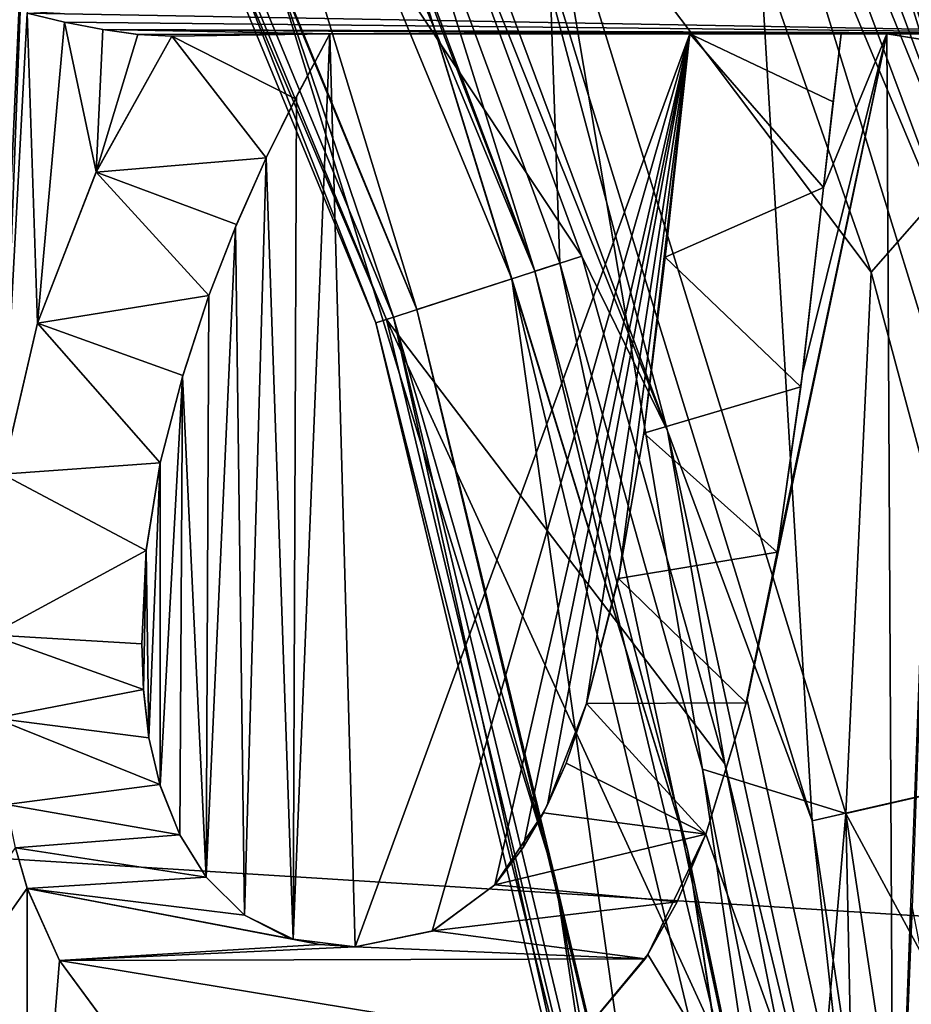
# Model space of a CAD drawing. Header units: millimetres. Extents: x -147 to 148, y -145 to 204.
# Tile 281 of 571: x 13.98 to 16.12, y 3.19 to 5.55. Entities that reach past the tile are written whole.
import ezdxf

# ---------------------------------------------------------------- set-up
doc = ezdxf.new("R2010")
doc.units = ezdxf.units.MM
doc.header["$LTSCALE"] = 26.699852
for name, color, linetype in [('1', 7, 'CONTINUOUS'), ('13', 7, 'CONTINUOUS'), ('15', 7, 'CONTINUOUS'), ('1896', 7, 'CONTINUOUS'), ('2', 7, 'CONTINUOUS'), ('2022', 7, 'CONTINUOUS'), ('2026', 7, 'CONTINUOUS'), ('284', 7, 'CONTINUOUS'), ('287', 7, 'CONTINUOUS'), ('288', 7, 'CONTINUOUS'), ('292', 7, 'CONTINUOUS'), ('293', 7, 'CONTINUOUS'), ('296', 7, 'CONTINUOUS'), ('298', 7, 'CONTINUOUS'), ('300', 7, 'CONTINUOUS'), ('302', 7, 'CONTINUOUS'), ('304', 7, 'CONTINUOUS'), ('389', 7, 'CONTINUOUS'), ('390', 7, 'CONTINUOUS'), ('398', 7, 'CONTINUOUS'), ('482', 7, 'CONTINUOUS'), ('483', 7, 'CONTINUOUS'), ('484', 7, 'CONTINUOUS'), ('485', 7, 'CONTINUOUS'), ('486', 7, 'CONTINUOUS'), ('487', 7, 'CONTINUOUS'), ('490', 7, 'CONTINUOUS'), ('491', 7, 'CONTINUOUS'), ('493', 7, 'CONTINUOUS'), ('494', 7, 'CONTINUOUS'), ('495', 7, 'CONTINUOUS'), ('496', 7, 'CONTINUOUS'), ('501', 7, 'CONTINUOUS'), ('502', 7, 'CONTINUOUS'), ('503', 7, 'CONTINUOUS'), ('504', 7, 'CONTINUOUS'), ('505', 7, 'CONTINUOUS'), ('506', 7, 'CONTINUOUS'), ('507', 7, 'CONTINUOUS'), ('508', 7, 'CONTINUOUS'), ('509', 7, 'CONTINUOUS'), ('510', 7, 'CONTINUOUS'), ('511', 7, 'CONTINUOUS'), ('512', 7, 'CONTINUOUS'), ('513', 7, 'CONTINUOUS'), ('7', 7, 'CONTINUOUS'), ('704', 7, 'CONTINUOUS'), ('705', 7, 'CONTINUOUS'), ('8', 7, 'CONTINUOUS')]:
    doc.layers.add(name, color=color, linetype=linetype)

msp = doc.modelspace()

# ---------------------------------------------------------------- linework, layer by layer
at = {"layer": '1', "color": 7, "linetype": 'CONTINUOUS', "true_color": 0xd8d8d8}
for points in [[(14.8365, 4.8207, 52.4), (13.8997, 7.0823, 52.4), (14.8365, 4.8207, 50.4536), (14.8365, 4.8207, 52.4)], [(14.8365, 4.8207, 50.4536), (13.8997, 7.0823, 52.4), (13.8997, 7.0822, 50.4536), (14.8365, 4.8207, 50.4536)], [(15.4079, 2.4404, 52.4), (14.8365, 4.8207, 52.4), (15.4079, 2.4404, 50.4536), (15.4079, 2.4404, 52.4)], [(15.4079, 2.4404, 50.4536), (14.8365, 4.8207, 52.4), (14.8365, 4.8207, 50.4536), (15.4079, 2.4404, 50.4536)]]:
    msp.add_3dface(points, dxfattribs=at)
at = {"layer": '13', "color": 7, "linetype": 'CONTINUOUS', "true_color": 0xd8d8d8}
for points in [[(16.7183, 4.9089, 54.6001), (15.7564, 7.1957, 54.6421), (15.8496, 7.2382, 54.6001), (16.7183, 4.9089, 54.6001)], [(16.2796, 6.3892, 54.5102), (16.7115, 5.1548, 54.5102), (15.8496, 7.2382, 54.6001), (16.2796, 6.3892, 54.5102)], [(16.7115, 5.1548, 54.5102), (16.7183, 4.9089, 54.6001), (15.8496, 7.2382, 54.6001), (16.7115, 5.1548, 54.5102)], [(16.6201, 4.8801, 54.6421), (15.6572, 7.1504, 54.6232), (15.7564, 7.1957, 54.6421), (16.6201, 4.8801, 54.6421)], [(16.6201, 4.8801, 54.6421), (15.7564, 7.1957, 54.6421), (16.7183, 4.9089, 54.6001), (16.6201, 4.8801, 54.6421)], [(16.5155, 4.8494, 54.6232), (15.5823, 7.1162, 54.5493), (15.6572, 7.1504, 54.6232), (16.5155, 4.8494, 54.6232)], [(16.5155, 4.8494, 54.6232), (15.6572, 7.1504, 54.6232), (16.6201, 4.8801, 54.6421), (16.5155, 4.8494, 54.6232)], [(16.4365, 4.8262, 54.5493), (15.9179, 6.2473, 54.4433), (15.5823, 7.1162, 54.5493), (16.4365, 4.8262, 54.5493)], [(16.4365, 4.8262, 54.5493), (15.5823, 7.1162, 54.5493), (16.5155, 4.8494, 54.6232), (16.4365, 4.8262, 54.5493)], [(16.6713, 3.8051, 54.4433), (15.9179, 6.2473, 54.4433), (16.4365, 4.8262, 54.5493), (16.6713, 3.8051, 54.4433)]]:
    msp.add_3dface(points, dxfattribs=at)
at = {"layer": '15', "color": 7, "linetype": 'CONTINUOUS', "true_color": 0xd8d8d8}
for points in [[(16.3817, 4.8101, 49.5001), (15.4637, 7.0621, 49.4268), (15.5304, 7.0925, 49.5001), (16.3817, 4.8101, 49.5001)], [(15.9179, 6.2473, 49.6), (16.3817, 4.8101, 49.5001), (15.5304, 7.0925, 49.5001), (15.9179, 6.2473, 49.6)], [(16.3114, 4.7895, 49.4268), (15.7312, 6.1753, 49.4), (15.4637, 7.0621, 49.4268), (16.3114, 4.7895, 49.4268)], [(16.3114, 4.7895, 49.4268), (15.4637, 7.0621, 49.4268), (16.3817, 4.8101, 49.5001), (16.3114, 4.7895, 49.4268)], [(15.9179, 6.2473, 49.6), (16.6713, 3.8051, 49.6), (16.3817, 4.8101, 49.5001), (15.9179, 6.2473, 49.6)], [(16.476, 3.7613, 49.4), (15.7312, 6.1753, 49.4), (16.3114, 4.7895, 49.4268), (16.476, 3.7613, 49.4)]]:
    msp.add_3dface(points, dxfattribs=at)
at = {"layer": '1896', "color": 7, "linetype": 'CONTINUOUS', "true_color": 0xd8d8d8}
for points in [[(5.1579, 20.0982, 26.9), (6.4131, 19.7334, 26.9), (66.0767, 2.9065, 26.9), (5.1579, 20.0982, 26.9)], [(66.6, 5.7646, 26.9), (5.1579, 20.0982, 26.9), (66.0767, 2.9065, 26.9), (66.6, 5.7646, 26.9)], [(6.4131, 19.7334, 26.9), (7.6401, 19.2922, 26.9), (65.9, 0, 26.9), (6.4131, 19.7334, 26.9)], [(66.0767, 2.9065, 26.9), (6.4131, 19.7334, 26.9), (65.9, 0, 26.9), (66.0767, 2.9065, 26.9)], [(7.6401, 19.2922, 26.9), (8.8325, 18.7759, 26.9), (65.9, 0, 26.9), (7.6401, 19.2922, 26.9)], [(8.8325, 18.7759, 26.9), (9.9967, 18.1824, 26.9), (65.9, 0, 26.9), (8.8325, 18.7759, 26.9)], [(9.9967, 18.1824, 26.9), (11.1201, 17.5186, 26.9), (65.9, 0, 26.9), (9.9967, 18.1824, 26.9)], [(11.1201, 17.5186, 26.9), (12.1943, 16.7883, 26.9), (65.9, 0, 26.9), (11.1201, 17.5186, 26.9)], [(12.1943, 16.7883, 26.9), (13.2263, 15.9874, 26.9), (65.9, 0, 26.9), (12.1943, 16.7883, 26.9)], [(13.2263, 15.9874, 26.9), (14.206, 15.1243, 26.9), (65.9, 0, 26.9), (13.2263, 15.9874, 26.9)], [(14.206, 15.1243, 26.9), (15.1243, 14.206, 26.9), (65.9, 0, 26.9), (14.206, 15.1243, 26.9)], [(15.1243, 14.206, 26.9), (15.9874, 13.2263, 26.9), (65.9, 0, 26.9), (15.1243, 14.206, 26.9)], [(15.9874, 13.2263, 26.9), (16.7883, 12.1943, 26.9), (65.9, 0, 26.9), (15.9874, 13.2263, 26.9)]]:
    msp.add_3dface(points, dxfattribs=at)
at = {"layer": '2', "color": 7, "linetype": 'CONTINUOUS', "true_color": 0xd8d8d8}
for points in [[(15.6109, 6.1273, 59.4), (16.0256, 4.9426, 59.4), (16.9854, 6.0366, 57.124), (15.6109, 6.1273, 59.4)], [(16.0256, 4.9426, 59.4), (16.3498, 3.732, 59.4), (16.9854, 6.0366, 57.124), (16.0256, 4.9426, 59.4)]]:
    msp.add_3dface(points, dxfattribs=at)
at = {"layer": '2022', "color": 7, "linetype": 'CONTINUOUS', "true_color": 0xd8d8d8}
msp.add_3dface([(16.0372, 7.7231, 19.9), (17.0092, 5.2466, 19.9), (16.215, 7.3427, 48.7), (16.0372, 7.7231, 19.9)], dxfattribs=at)
at = {"layer": '2026', "color": 7, "linetype": 'CONTINUOUS', "true_color": 0xd8d8d8}
for points in [[(16.0372, 7.7231, 19.9), (18.6647, 8.1084, 19.9), (19.595, 5.4914, 19.9), (16.0372, 7.7231, 19.9)], [(17.0092, 5.2466, 19.9), (16.0372, 7.7231, 19.9), (19.595, 5.4914, 19.9), (17.0092, 5.2466, 19.9)]]:
    msp.add_3dface(points, dxfattribs=at)
at = {"layer": '284', "color": 7, "linetype": 'CONTINUOUS', "true_color": 0xd8d8d8}
for points in [[(14.9348, 4.8526, 55.1033), (14.2052, 7.2379, 55.3429), (13.9918, 7.1291, 55.1033), (14.9348, 4.8526, 55.1033)], [(15.1626, 4.9266, 55.3429), (14.2052, 7.2379, 55.3429), (14.9348, 4.8526, 55.1033), (15.1626, 4.9266, 55.3429)], [(15.51, 2.4565, 55.1033), (15.1626, 4.9266, 55.3429), (14.9348, 4.8526, 55.1033), (15.51, 2.4565, 55.1033)], [(15.7466, 2.494, 55.3429), (15.1626, 4.9266, 55.3429), (15.51, 2.4565, 55.1033), (15.7466, 2.494, 55.3429)]]:
    msp.add_3dface(points, dxfattribs=at)
at = {"layer": '287', "color": 7, "linetype": 'CONTINUOUS', "true_color": 0xd8d8d8}
for points in [[(14.2574, 7.2645, 55.4808), (15.2182, 4.9447, 55.4808), (14.3136, 7.2932, 59.1), (14.2574, 7.2645, 55.4808)], [(14.3136, 7.2932, 59.1), (15.2182, 4.9447, 55.4808), (14.8417, 6.1477, 59.1), (14.3136, 7.2932, 59.1)], [(14.8417, 6.1477, 59.1), (15.2182, 4.9447, 55.4808), (15.2783, 4.9642, 59.1), (14.8417, 6.1477, 59.1)], [(15.2182, 4.9447, 55.4808), (15.8044, 2.5032, 55.4808), (15.2783, 4.9642, 59.1), (15.2182, 4.9447, 55.4808)], [(15.2783, 4.9642, 59.1), (15.8044, 2.5032, 55.4808), (15.6207, 3.7502, 59.1), (15.2783, 4.9642, 59.1)], [(15.6207, 3.7502, 59.1), (15.8044, 2.5032, 55.4808), (15.8668, 2.5131, 59.1), (15.6207, 3.7502, 59.1)]]:
    msp.add_3dface(points, dxfattribs=at)
at = {"layer": '288', "color": 7, "linetype": 'CONTINUOUS', "true_color": 0xd8d8d8}
for points in [[(15.2182, 4.9447, 55.4808), (14.2574, 7.2645, 55.4808), (14.8805, 5.8402, 55.4061), (15.2182, 4.9447, 55.4808)], [(14.2052, 7.2379, 55.3429), (15.1626, 4.9266, 55.3429), (14.8805, 5.8402, 55.4061), (14.2052, 7.2379, 55.3429)], [(15.1626, 4.9266, 55.3429), (15.5848, 3.5571, 55.4061), (14.8805, 5.8402, 55.4061), (15.1626, 4.9266, 55.3429)], [(15.5848, 3.5571, 55.4061), (15.2182, 4.9447, 55.4808), (14.8805, 5.8402, 55.4061), (15.5848, 3.5571, 55.4061)], [(15.8044, 2.5032, 55.4808), (15.2182, 4.9447, 55.4808), (15.5848, 3.5571, 55.4061), (15.8044, 2.5032, 55.4808)], [(15.1626, 4.9266, 55.3429), (15.7466, 2.494, 55.3429), (15.5848, 3.5571, 55.4061), (15.1626, 4.9266, 55.3429)], [(15.7466, 2.494, 55.3429), (15.9408, 1.1946, 55.4061), (15.5848, 3.5571, 55.4061), (15.7466, 2.494, 55.3429)], [(15.9408, 1.1946, 55.4061), (15.8044, 2.5032, 55.4808), (15.5848, 3.5571, 55.4061), (15.9408, 1.1946, 55.4061)]]:
    msp.add_3dface(points, dxfattribs=at)
at = {"layer": '292', "color": 7, "linetype": 'CONTINUOUS', "true_color": 0xd8d8d8}
for points in [[(13.8997, 7.0823, 52.4), (14.8365, 4.8207, 52.4), (13.9396, 7.1026, 54.9654), (13.8997, 7.0823, 52.4)], [(13.9396, 7.1026, 54.9654), (14.8365, 4.8207, 52.4), (14.8791, 4.8345, 54.9654), (13.9396, 7.1026, 54.9654)], [(14.8365, 4.8207, 52.4), (15.4079, 2.4404, 52.4), (14.8791, 4.8345, 54.9654), (14.8365, 4.8207, 52.4)], [(14.8791, 4.8345, 54.9654), (15.4079, 2.4404, 52.4), (15.4522, 2.4474, 54.9654), (14.8791, 4.8345, 54.9654)]]:
    msp.add_3dface(points, dxfattribs=at)
at = {"layer": '293', "color": 7, "linetype": 'CONTINUOUS', "true_color": 0xd8d8d8}
for points in [[(14.862, 4.8289, 50.3536), (13.9236, 7.0944, 50.3536), (15.3307, 4.9812, 49.5), (14.862, 4.8289, 50.3536)], [(15.3307, 4.9812, 49.5), (13.9236, 7.0944, 50.3536), (14.8926, 6.1687, 49.5), (15.3307, 4.9812, 49.5)], [(15.6742, 3.7631, 49.5), (14.862, 4.8289, 50.3536), (15.3307, 4.9812, 49.5), (15.6742, 3.7631, 49.5)], [(15.4344, 2.4446, 50.3536), (14.862, 4.8289, 50.3536), (15.9212, 2.5217, 49.5), (15.4344, 2.4446, 50.3536)], [(15.9212, 2.5217, 49.5), (14.862, 4.8289, 50.3536), (15.6742, 3.7631, 49.5), (15.9212, 2.5217, 49.5)]]:
    msp.add_3dface(points, dxfattribs=at)
at = {"layer": '296', "color": 7, "linetype": 'CONTINUOUS', "true_color": 0xd8d8d8}
for points in [[(13.8997, 7.0822, 50.4536), (13.9236, 7.0944, 50.3536), (14.862, 4.8289, 50.3536), (13.8997, 7.0822, 50.4536)], [(14.8365, 4.8207, 50.4536), (13.8997, 7.0822, 50.4536), (14.862, 4.8289, 50.3536), (14.8365, 4.8207, 50.4536)], [(14.8365, 4.8207, 50.4536), (14.862, 4.8289, 50.3536), (15.4344, 2.4446, 50.3536), (14.8365, 4.8207, 50.4536)], [(15.4079, 2.4404, 50.4536), (14.8365, 4.8207, 50.4536), (15.4344, 2.4446, 50.3536), (15.4079, 2.4404, 50.4536)]]:
    msp.add_3dface(points, dxfattribs=at)
at = {"layer": '298', "color": 7, "linetype": 'CONTINUOUS', "true_color": 0xd8d8d8}
for points in [[(14.9348, 4.8526, 55.1033), (13.9918, 7.1291, 55.1033), (14.5781, 5.7215, 55.0401), (14.9348, 4.8526, 55.1033)], [(13.9396, 7.1026, 54.9654), (14.8791, 4.8345, 54.9654), (14.5781, 5.7215, 55.0401), (13.9396, 7.1026, 54.9654)], [(14.8791, 4.8345, 54.9654), (15.268, 3.4848, 55.0401), (14.5781, 5.7215, 55.0401), (14.8791, 4.8345, 54.9654)], [(15.268, 3.4848, 55.0401), (14.9348, 4.8526, 55.1033), (14.5781, 5.7215, 55.0401), (15.268, 3.4848, 55.0401)], [(15.51, 2.4565, 55.1033), (14.9348, 4.8526, 55.1033), (15.268, 3.4848, 55.0401), (15.51, 2.4565, 55.1033)], [(14.8791, 4.8345, 54.9654), (15.4522, 2.4474, 54.9654), (15.268, 3.4848, 55.0401), (14.8791, 4.8345, 54.9654)], [(15.4522, 2.4474, 54.9654), (15.6169, 1.1703, 55.0401), (15.268, 3.4848, 55.0401), (15.4522, 2.4474, 54.9654)], [(15.6169, 1.1703, 55.0401), (15.51, 2.4565, 55.1033), (15.268, 3.4848, 55.0401), (15.6169, 1.1703, 55.0401)]]:
    msp.add_3dface(points, dxfattribs=at)
at = {"layer": '300', "color": 7, "linetype": 'CONTINUOUS', "true_color": 0xd8d8d8}
for points in [[(15.166, 5.9535, 49.4), (15.5369, 4.562, 49.4268), (14.7295, 6.7267, 49.4268), (15.166, 5.9535, 49.4)], [(15.5369, 4.562, 49.4268), (14.8926, 6.1687, 49.5), (14.7295, 6.7267, 49.4268), (15.5369, 4.562, 49.4268)], [(15.3307, 4.9812, 49.5), (14.8926, 6.1687, 49.5), (15.5369, 4.562, 49.4268), (15.3307, 4.9812, 49.5)], [(15.166, 5.9535, 49.4), (15.884, 3.6262, 49.4), (15.5369, 4.562, 49.4268), (15.166, 5.9535, 49.4)], [(15.6742, 3.7631, 49.5), (15.3307, 4.9812, 49.5), (15.5369, 4.562, 49.4268), (15.6742, 3.7631, 49.5)], [(15.884, 3.6262, 49.4), (16.028, 2.3045, 49.4268), (15.5369, 4.562, 49.4268), (15.884, 3.6262, 49.4)], [(16.028, 2.3045, 49.4268), (15.6742, 3.7631, 49.5), (15.5369, 4.562, 49.4268), (16.028, 2.3045, 49.4268)], [(15.9212, 2.5217, 49.5), (15.6742, 3.7631, 49.5), (16.028, 2.3045, 49.4268), (15.9212, 2.5217, 49.5)], [(15.884, 3.6262, 49.4), (16.2471, 1.2178, 49.4), (16.028, 2.3045, 49.4268), (15.884, 3.6262, 49.4)]]:
    msp.add_3dface(points, dxfattribs=at)
at = {"layer": '302', "color": 7, "linetype": 'CONTINUOUS', "true_color": 0xd8d8d8}
for points in [[(16.0256, 4.9426, 59.4), (15.6109, 6.1273, 59.4), (15.2429, 5.9829, 59.4), (16.0256, 4.9426, 59.4)], [(15.9644, 3.6441, 59.4), (16.0256, 4.9426, 59.4), (15.2429, 5.9829, 59.4), (15.9644, 3.6441, 59.4)], [(16.3498, 3.732, 59.4), (16.0256, 4.9426, 59.4), (15.9644, 3.6441, 59.4), (16.3498, 3.732, 59.4)], [(16.5832, 2.4992, 59.4), (16.3498, 3.732, 59.4), (15.9644, 3.6441, 59.4), (16.5832, 2.4992, 59.4)], [(16.3292, 1.2238, 59.4), (16.5832, 2.4992, 59.4), (15.9644, 3.6441, 59.4), (16.3292, 1.2238, 59.4)]]:
    msp.add_3dface(points, dxfattribs=at)
at = {"layer": '304', "color": 7, "linetype": 'CONTINUOUS', "true_color": 0xd8d8d8}
for points in [[(14.8417, 6.1477, 59.1), (15.2783, 4.9642, 59.1), (15.2429, 5.9829, 59.4), (14.8417, 6.1477, 59.1)], [(15.2783, 4.9642, 59.1), (15.6207, 3.7502, 59.1), (15.2429, 5.9829, 59.4), (15.2783, 4.9642, 59.1)], [(15.6207, 3.7502, 59.1), (15.9644, 3.6441, 59.4), (15.2429, 5.9829, 59.4), (15.6207, 3.7502, 59.1)], [(15.6207, 3.7502, 59.1), (15.8668, 2.5131, 59.1), (15.9644, 3.6441, 59.4), (15.6207, 3.7502, 59.1)], [(15.8668, 2.5131, 59.1), (16.0151, 1.2604, 59.1), (15.9644, 3.6441, 59.4), (15.8668, 2.5131, 59.1)], [(16.0151, 1.2604, 59.1), (16.3292, 1.2238, 59.4), (15.9644, 3.6441, 59.4), (16.0151, 1.2604, 59.1)]]:
    msp.add_3dface(points, dxfattribs=at)
at = {"layer": '389', "color": 7, "linetype": 'CONTINUOUS', "true_color": 0xd8d8d8}
for points in [[(-22.7613, 5.8451, 95.05), (-23.3145, 2.9464, 95.05), (23.3145, 2.9465, 95.05), (-22.7613, 5.8451, 95.05)], [(22.7613, 5.8452, 95.05), (-22.7613, 5.8451, 95.05), (23.3145, 2.9465, 95.05), (22.7613, 5.8452, 95.05)]]:
    msp.add_3dface(points, dxfattribs=at)
at = {"layer": '390', "color": 7, "linetype": 'CONTINUOUS', "true_color": 0xd8d8d8}
for points in [[(8.9368, 3.2223, 93.05), (8.2485, 4.713, 93.05), (16.5114, 12.9759, 93.05), (8.9368, 3.2223, 93.05)], [(9.3581, 1.6356, 93.05), (8.9368, 3.2223, 93.05), (16.5114, 12.9759, 93.05), (9.3581, 1.6356, 93.05)], [(9.4999, 0.0001, 93.05), (9.3581, 1.6356, 93.05), (16.5114, 12.9759, 93.05), (9.4999, 0.0001, 93.05)], [(14, 6.0093, 93.05), (9.4999, 0.0001, 93.05), (16.5114, 12.9759, 93.05), (14, 6.0093, 93.05)], [(14, 6.0093, 93.05), (13.912, 4.0726, 93.05), (9.4999, 0.0001, 93.05), (14, 6.0093, 93.05)], [(13.9404, 4.457, 93.05), (13.912, 4.0726, 93.05), (14, 6.0093, 93.05), (13.9404, 4.457, 93.05)], [(14, 5.5636, 93.05), (13.9404, 4.457, 93.05), (14, 6.0093, 93.05), (14, 5.5636, 93.05)], [(14.0245, 4.8201, 93.05), (13.9404, 4.457, 93.05), (14, 5.5636, 93.05), (14.0245, 4.8201, 93.05)], [(14.089, 5.5426, 93.05), (14.0245, 4.8201, 93.05), (14, 5.5636, 93.05), (14.089, 5.5426, 93.05)], [(14.1656, 5.183, 93.05), (14.0245, 4.8201, 93.05), (14.089, 5.5426, 93.05), (14.1656, 5.183, 93.05)], [(14.1815, 5.5246, 93.05), (14.1656, 5.183, 93.05), (14.089, 5.5426, 93.05), (14.1815, 5.5246, 93.05)], [(14.2655, 5.5125, 93.05), (14.1656, 5.183, 93.05), (14.1815, 5.5246, 93.05), (14.2655, 5.5125, 93.05)], [(14.3466, 5.5086, 93.05), (14.1656, 5.183, 93.05), (14.2655, 5.5125, 93.05), (14.3466, 5.5086, 93.05)], [(14.7868, 3.3243, 93.05), (14.6383, 3.342, 93.05), (14.7263, 5.5141, 93.05), (14.7868, 3.3243, 93.05)], [(14.7263, 5.5141, 93.05), (14.6383, 3.342, 93.05), (14.6465, 5.3637, 93.05), (14.7263, 5.5141, 93.05)], [(15.5901, 5.5141, 93.05), (14.7868, 3.3243, 93.05), (14.7263, 5.5141, 93.05), (15.5901, 5.5141, 93.05)], [(14.9718, 3.3615, 93.05), (14.7868, 3.3243, 93.05), (15.5901, 5.5141, 93.05), (14.9718, 3.3615, 93.05)], [(15.1224, 3.4728, 93.05), (14.9718, 3.3615, 93.05), (15.5901, 5.5141, 93.05), (15.1224, 3.4728, 93.05)], [(15.1898, 3.562, 93.05), (15.1224, 3.4728, 93.05), (15.5901, 5.5141, 93.05), (15.1898, 3.562, 93.05)], [(15.2488, 3.6648, 93.05), (15.1898, 3.562, 93.05), (15.5901, 5.5141, 93.05), (15.2488, 3.6648, 93.05)], [(15.3425, 3.9075, 93.05), (15.2488, 3.6648, 93.05), (15.5901, 5.5141, 93.05), (15.3425, 3.9075, 93.05)], [(15.4217, 4.2214, 93.05), (15.3425, 3.9075, 93.05), (15.5901, 5.5141, 93.05), (15.4217, 4.2214, 93.05)], [(15.4801, 4.5567, 93.05), (15.4217, 4.2214, 93.05), (15.5901, 5.5141, 93.05), (15.4801, 4.5567, 93.05)], [(15.5365, 5.0271, 93.05), (15.4801, 4.5567, 93.05), (15.5901, 5.5141, 93.05), (15.5365, 5.0271, 93.05)], [(16.0633, 5.5141, 93.05), (16.0798, 2.3339, 93.05), (15.7276, 3.9167, 93.05), (16.0633, 5.5141, 93.05)], [(15.7996, 4.2706, 93.05), (16.0633, 5.5141, 93.05), (15.7276, 3.9167, 93.05), (15.7996, 4.2706, 93.05)], [(15.8607, 4.6994, 93.05), (16.0633, 5.5141, 93.05), (15.7996, 4.2706, 93.05), (15.8607, 4.6994, 93.05)], [(15.8607, 4.6994, 93.05), (15.9113, 5.1458, 93.05), (16.0633, 5.5141, 93.05), (15.8607, 4.6994, 93.05)], [(15.9319, 5.3323, 93.05), (15.9532, 5.5141, 93.05), (15.9113, 5.1458, 93.05), (15.9319, 5.3323, 93.05)], [(15.9532, 5.5141, 93.05), (16.0633, 5.5141, 93.05), (15.9113, 5.1458, 93.05), (15.9532, 5.5141, 93.05)], [(16.1971, 5.4931, 93.05), (16.0798, 2.3339, 93.05), (16.0633, 5.5141, 93.05), (16.1971, 5.4931, 93.05)], [(16.1238, 3.4178, 93.05), (16.0798, 2.3339, 93.05), (16.1971, 5.4931, 93.05), (16.1238, 3.4178, 93.05)], [(14.6383, 3.342, 93.05), (14.5733, 5.2165, 93.05), (14.6465, 5.3637, 93.05), (14.6383, 3.342, 93.05)], [(14.4997, 5.0506, 93.05), (14.5733, 5.2165, 93.05), (14.5214, 3.3996, 93.05), (14.4997, 5.0506, 93.05)], [(14.5214, 3.3996, 93.05), (14.5733, 5.2165, 93.05), (14.6383, 3.342, 93.05), (14.5214, 3.3996, 93.05)], [(14.4355, 4.8866, 93.05), (14.4997, 5.0506, 93.05), (14.4295, 3.4911, 93.05), (14.4355, 4.8866, 93.05)], [(14.4295, 3.4911, 93.05), (14.4997, 5.0506, 93.05), (14.5214, 3.3996, 93.05), (14.4295, 3.4911, 93.05)], [(14.3727, 4.6914, 93.05), (14.4355, 4.8866, 93.05), (14.4295, 3.4911, 93.05), (14.3727, 4.6914, 93.05)], [(14.3191, 4.4852, 93.05), (14.3727, 4.6914, 93.05), (14.3191, 3.7105, 93.05), (14.3191, 4.4852, 93.05)], [(14.3191, 3.7105, 93.05), (14.3727, 4.6914, 93.05), (14.3664, 3.5928, 93.05), (14.3191, 3.7105, 93.05)], [(14.3664, 3.5928, 93.05), (14.3727, 4.6914, 93.05), (14.4295, 3.4911, 93.05), (14.3664, 3.5928, 93.05)], [(14.2856, 4.2764, 93.05), (14.3191, 4.4852, 93.05), (14.2916, 3.825, 93.05), (14.2856, 4.2764, 93.05)], [(14.2916, 3.825, 93.05), (14.3191, 4.4852, 93.05), (14.3191, 3.7105, 93.05), (14.2916, 3.825, 93.05)], [(14.2751, 4.0506, 93.05), (14.2856, 4.2764, 93.05), (14.2792, 3.9397, 93.05), (14.2751, 4.0506, 93.05)], [(14.2792, 3.9397, 93.05), (14.2856, 4.2764, 93.05), (14.2916, 3.825, 93.05), (14.2792, 3.9397, 93.05)], [(15.7276, 3.9167, 93.05), (16.0798, 2.3339, 93.05), (15.6286, 3.5939, 93.05), (15.7276, 3.9167, 93.05)], [(15.6286, 3.5939, 93.05), (16.0798, 2.3339, 93.05), (15.4892, 3.3059, 93.05), (15.6286, 3.5939, 93.05)], [(13.9716, 3.5617, 93.05), (13.9999, 3.4644, 93.05), (8.2485, -4.713, 93.05), (13.9716, 3.5617, 93.05)], [(13.9999, 3.4644, 93.05), (14, 2.3339, 93.05), (8.2485, -4.713, 93.05), (13.9999, 3.4644, 93.05)], [(14.077, 3.2913, 93.05), (14, 2.3339, 93.05), (13.9999, 3.4644, 93.05), (14.077, 3.2913, 93.05)], [(16.3418, 2.3053, 93.05), (16.0798, 2.3339, 93.05), (16.1238, 3.4178, 93.05), (16.3418, 2.3053, 93.05)], [(14.1943, 3.1329, 93.05), (14, 2.3339, 93.05), (14.077, 3.2913, 93.05), (14.1943, 3.1329, 93.05)], [(15.4892, 3.3059, 93.05), (16.0798, 2.3339, 93.05), (15.3095, 3.0877, 93.05), (15.4892, 3.3059, 93.05)]]:
    msp.add_3dface(points, dxfattribs=at)
at = {"layer": '398', "color": 7, "linetype": 'CONTINUOUS', "true_color": 0xd8d8d8}
for points in [[(16.7675, 5.5141, 92.55), (14, 5.5636, 92.55), (16.6376, 5.6976, 92.55), (16.7675, 5.5141, 92.55)], [(14.0895, 5.5425, 92.55), (14, 5.5636, 92.55), (16.7675, 5.5141, 92.55), (14.0895, 5.5425, 92.55)], [(14.1815, 5.5246, 92.55), (14.0895, 5.5425, 92.55), (16.7675, 5.5141, 92.55), (14.1815, 5.5246, 92.55)], [(14.1653, 5.1825, 92.55), (14.3466, 5.5086, 92.55), (14.5733, 5.2165, 92.55), (14.1653, 5.1825, 92.55)], [(14.2658, 5.5125, 92.55), (14.1815, 5.5246, 92.55), (14.7263, 5.5141, 92.55), (14.2658, 5.5125, 92.55)], [(15.9532, 5.5141, 92.55), (14.1815, 5.5246, 92.55), (16.0633, 5.5141, 92.55), (15.9532, 5.5141, 92.55)], [(14.1815, 5.5246, 92.55), (15.9532, 5.5141, 92.55), (15.5901, 5.5141, 92.55), (14.1815, 5.5246, 92.55)], [(16.0633, 5.5141, 92.55), (14.1815, 5.5246, 92.55), (16.7675, 5.5141, 92.55), (16.0633, 5.5141, 92.55)], [(14.7263, 5.5141, 92.55), (14.1815, 5.5246, 92.55), (15.5901, 5.5141, 92.55), (14.7263, 5.5141, 92.55)], [(14.3466, 5.5086, 92.55), (14.2658, 5.5125, 92.55), (14.7263, 5.5141, 92.55), (14.3466, 5.5086, 92.55)], [(14.3466, 5.5086, 92.55), (14.7263, 5.5141, 92.55), (14.6439, 5.3587, 92.55), (14.3466, 5.5086, 92.55)], [(14.5733, 5.2165, 92.55), (14.3466, 5.5086, 92.55), (14.6439, 5.3587, 92.55), (14.5733, 5.2165, 92.55)], [(15.5901, 5.5141, 92.55), (15.9113, 5.1458, 92.55), (15.5311, 4.9787, 92.55), (15.5901, 5.5141, 92.55)], [(15.9341, 5.3508, 92.55), (15.9113, 5.1458, 92.55), (15.5901, 5.5141, 92.55), (15.9341, 5.3508, 92.55)], [(15.9532, 5.5141, 92.55), (15.9341, 5.3508, 92.55), (15.5901, 5.5141, 92.55), (15.9532, 5.5141, 92.55)], [(16.1981, 5.4928, 92.55), (16.0633, 5.5141, 92.55), (16.7675, 5.5141, 92.55), (16.1981, 5.4928, 92.55)], [(14.5023, 5.0569, 92.55), (14.1653, 5.1825, 92.55), (14.5733, 5.2165, 92.55), (14.5023, 5.0569, 92.55)], [(14.0245, 4.8201, 92.55), (14.1653, 5.1825, 92.55), (14.4355, 4.8866, 92.55), (14.0245, 4.8201, 92.55)], [(14.4355, 4.8866, 92.55), (14.1653, 5.1825, 92.55), (14.5023, 5.0569, 92.55), (14.4355, 4.8866, 92.55)], [(15.9113, 5.1458, 92.55), (15.8566, 4.6672, 92.55), (15.5311, 4.9787, 92.55), (15.9113, 5.1458, 92.55)], [(15.5311, 4.9787, 92.55), (15.8566, 4.6672, 92.55), (15.4801, 4.5567, 92.55), (15.5311, 4.9787, 92.55)], [(14.3736, 4.6946, 92.55), (14.0245, 4.8201, 92.55), (14.4355, 4.8866, 92.55), (14.3736, 4.6946, 92.55)], [(13.9406, 4.458, 92.55), (14.0245, 4.8201, 92.55), (14.3191, 4.4852, 92.55), (13.9406, 4.458, 92.55)], [(14.3191, 4.4852, 92.55), (14.0245, 4.8201, 92.55), (14.3736, 4.6946, 92.55), (14.3191, 4.4852, 92.55)], [(15.8566, 4.6672, 92.55), (15.7996, 4.2706, 92.55), (15.4801, 4.5567, 92.55), (15.8566, 4.6672, 92.55)], [(15.4801, 4.5567, 92.55), (15.7996, 4.2706, 92.55), (15.4186, 4.2075, 92.55), (15.4801, 4.5567, 92.55)], [(14.2854, 4.275, 92.55), (13.9406, 4.458, 92.55), (14.3191, 4.4852, 92.55), (14.2854, 4.275, 92.55)], [(13.912, 4.0726, 92.55), (13.9406, 4.458, 92.55), (14.2854, 4.275, 92.55), (13.912, 4.0726, 92.55)], [(14.2751, 4.0506, 92.55), (13.912, 4.0726, 92.55), (14.2854, 4.275, 92.55), (14.2751, 4.0506, 92.55)], [(15.7996, 4.2706, 92.55), (15.7257, 3.9092, 92.55), (15.4186, 4.2075, 92.55), (15.7996, 4.2706, 92.55)], [(15.4186, 4.2075, 92.55), (15.7257, 3.9092, 92.55), (15.3425, 3.9075, 92.55), (15.4186, 4.2075, 92.55)], [(13.9225, 3.8722, 92.55), (13.912, 4.0726, 92.55), (14.2791, 3.9414, 92.55), (13.9225, 3.8722, 92.55)], [(14.2791, 3.9414, 92.55), (13.912, 4.0726, 92.55), (14.2751, 4.0506, 92.55), (14.2791, 3.9414, 92.55)], [(14.2916, 3.825, 92.55), (13.9225, 3.8722, 92.55), (14.2791, 3.9414, 92.55), (14.2916, 3.825, 92.55)], [(15.3425, 3.9075, 92.55), (15.6286, 3.5939, 92.55), (15.2931, 3.7646, 92.55), (15.3425, 3.9075, 92.55)], [(15.7257, 3.9092, 92.55), (15.6286, 3.5939, 92.55), (15.3425, 3.9075, 92.55), (15.7257, 3.9092, 92.55)], [(13.9505, 3.6654, 92.55), (13.9225, 3.8722, 92.55), (14.3182, 3.7133, 92.55), (13.9505, 3.6654, 92.55)], [(14.3182, 3.7133, 92.55), (13.9225, 3.8722, 92.55), (14.2916, 3.825, 92.55), (14.3182, 3.7133, 92.55)], [(15.2931, 3.7646, 92.55), (15.6286, 3.5939, 92.55), (15.2389, 3.6455, 92.55), (15.2931, 3.7646, 92.55)], [(14.3664, 3.5928, 92.55), (13.9505, 3.6654, 92.55), (14.3182, 3.7133, 92.55), (14.3664, 3.5928, 92.55)], [(13.9718, 3.5612, 92.55), (13.9505, 3.6654, 92.55), (14.3664, 3.5928, 92.55), (13.9718, 3.5612, 92.55)], [(15.2389, 3.6455, 92.55), (15.6286, 3.5939, 92.55), (15.1224, 3.4728, 92.55), (15.2389, 3.6455, 92.55)], [(14.4296, 3.491, 92.55), (13.9718, 3.5612, 92.55), (14.3664, 3.5928, 92.55), (14.4296, 3.491, 92.55)], [(15.6286, 3.5939, 92.55), (15.5595, 3.4323, 92.55), (15.1224, 3.4728, 92.55), (15.6286, 3.5939, 92.55)], [(13.9999, 3.4641, 92.55), (13.9718, 3.5612, 92.55), (14.4296, 3.491, 92.55), (13.9999, 3.4641, 92.55)], [(14.5214, 3.3996, 92.55), (13.9999, 3.4641, 92.55), (14.4296, 3.491, 92.55), (14.5214, 3.3996, 92.55)], [(15.1224, 3.4728, 92.55), (15.5595, 3.4323, 92.55), (14.9736, 3.3623, 92.55), (15.1224, 3.4728, 92.55)], [(14.077, 3.2913, 92.55), (13.9999, 3.4641, 92.55), (14.7018, 3.3295, 92.55), (14.077, 3.2913, 92.55)], [(14.7018, 3.3295, 92.55), (13.9999, 3.4641, 92.55), (14.6303, 3.3442, 92.55), (14.7018, 3.3295, 92.55)], [(14.6303, 3.3442, 92.55), (13.9999, 3.4641, 92.55), (14.5214, 3.3996, 92.55), (14.6303, 3.3442, 92.55)], [(15.5595, 3.4323, 92.55), (15.4826, 3.2954, 92.55), (14.9736, 3.3623, 92.55), (15.5595, 3.4323, 92.55)], [(14.9736, 3.3623, 92.55), (15.4826, 3.2954, 92.55), (14.7868, 3.3243, 92.55), (14.9736, 3.3623, 92.55)], [(14.7868, 3.3243, 92.55), (14.077, 3.2913, 92.55), (14.7018, 3.3295, 92.55), (14.7868, 3.3243, 92.55)], [(15.4826, 3.2954, 92.55), (14.077, 3.2913, 92.55), (14.7868, 3.3243, 92.55), (15.4826, 3.2954, 92.55)], [(15.3095, 3.0877, 92.55), (14.077, 3.2913, 92.55), (15.4826, 3.2954, 92.55), (15.3095, 3.0877, 92.55)], [(14.1935, 3.1336, 92.55), (14.077, 3.2913, 92.55), (15.3095, 3.0877, 92.55), (14.1935, 3.1336, 92.55)]]:
    msp.add_3dface(points, dxfattribs=at)
at = {"layer": '482', "color": 7, "linetype": 'CONTINUOUS', "true_color": 0xd8d8d8}
for points in [[(16.1971, 5.4931, 93.05), (16.0633, 5.5141, 93.05), (16.1981, 5.4928, 92.55), (16.1971, 5.4931, 93.05)], [(16.0633, 5.5141, 93.05), (16.0633, 5.5141, 92.55), (16.1981, 5.4928, 92.55), (16.0633, 5.5141, 93.05)]]:
    msp.add_3dface(points, dxfattribs=at)
at = {"layer": '483', "color": 7, "linetype": 'CONTINUOUS', "true_color": 0xd8d8d8}
for points in [[(16.0633, 5.5141, 93.05), (15.9532, 5.5141, 93.05), (15.9532, 5.5141, 92.55), (16.0633, 5.5141, 93.05)], [(16.0633, 5.5141, 93.05), (15.9532, 5.5141, 92.55), (16.0633, 5.5141, 92.55), (16.0633, 5.5141, 93.05)]]:
    msp.add_3dface(points, dxfattribs=at)
at = {"layer": '484', "color": 7, "linetype": 'CONTINUOUS', "true_color": 0xd8d8d8}
for points in [[(15.9532, 5.5141, 93.05), (15.9319, 5.3323, 93.05), (15.9532, 5.5141, 92.55), (15.9532, 5.5141, 93.05)], [(15.9319, 5.3323, 93.05), (15.9341, 5.3508, 92.55), (15.9532, 5.5141, 92.55), (15.9319, 5.3323, 93.05)], [(15.9319, 5.3323, 93.05), (15.9113, 5.1458, 93.05), (15.9341, 5.3508, 92.55), (15.9319, 5.3323, 93.05)], [(15.9113, 5.1458, 93.05), (15.9113, 5.1458, 92.55), (15.9341, 5.3508, 92.55), (15.9113, 5.1458, 93.05)]]:
    msp.add_3dface(points, dxfattribs=at)
at = {"layer": '485', "color": 7, "linetype": 'CONTINUOUS', "true_color": 0xd8d8d8}
for points in [[(15.8607, 4.6994, 93.05), (15.8566, 4.6672, 92.55), (15.9113, 5.1458, 92.55), (15.8607, 4.6994, 93.05)], [(15.9113, 5.1458, 93.05), (15.8607, 4.6994, 93.05), (15.9113, 5.1458, 92.55), (15.9113, 5.1458, 93.05)], [(15.8607, 4.6994, 93.05), (15.7996, 4.2706, 93.05), (15.8566, 4.6672, 92.55), (15.8607, 4.6994, 93.05)], [(15.7996, 4.2706, 93.05), (15.7996, 4.2706, 92.55), (15.8566, 4.6672, 92.55), (15.7996, 4.2706, 93.05)]]:
    msp.add_3dface(points, dxfattribs=at)
at = {"layer": '486', "color": 7, "linetype": 'CONTINUOUS', "true_color": 0xd8d8d8}
for points in [[(15.7276, 3.9167, 93.05), (15.7257, 3.9092, 92.55), (15.7996, 4.2706, 92.55), (15.7276, 3.9167, 93.05)], [(15.7996, 4.2706, 93.05), (15.7276, 3.9167, 93.05), (15.7996, 4.2706, 92.55), (15.7996, 4.2706, 93.05)], [(15.7276, 3.9167, 93.05), (15.6286, 3.5939, 93.05), (15.7257, 3.9092, 92.55), (15.7276, 3.9167, 93.05)], [(15.6286, 3.5939, 93.05), (15.6286, 3.5939, 92.55), (15.7257, 3.9092, 92.55), (15.6286, 3.5939, 93.05)]]:
    msp.add_3dface(points, dxfattribs=at)
at = {"layer": '487', "color": 7, "linetype": 'CONTINUOUS', "true_color": 0xd8d8d8}
for points in [[(15.6286, 3.5939, 93.05), (15.4892, 3.3059, 93.05), (15.6286, 3.5939, 92.55), (15.6286, 3.5939, 93.05)], [(15.4892, 3.3059, 93.05), (15.5595, 3.4323, 92.55), (15.6286, 3.5939, 92.55), (15.4892, 3.3059, 93.05)], [(15.4892, 3.3059, 93.05), (15.4826, 3.2954, 92.55), (15.5595, 3.4323, 92.55), (15.4892, 3.3059, 93.05)], [(15.4892, 3.3059, 93.05), (15.3095, 3.0877, 93.05), (15.4826, 3.2954, 92.55), (15.4892, 3.3059, 93.05)], [(15.3095, 3.0877, 93.05), (15.3095, 3.0877, 92.55), (15.4826, 3.2954, 92.55), (15.3095, 3.0877, 93.05)]]:
    msp.add_3dface(points, dxfattribs=at)
at = {"layer": '490', "color": 7, "linetype": 'CONTINUOUS', "true_color": 0xd8d8d8}
for points in [[(14.1943, 3.1329, 93.05), (14.077, 3.2913, 93.05), (14.1935, 3.1336, 92.55), (14.1943, 3.1329, 93.05)], [(14.077, 3.2913, 93.05), (14.077, 3.2913, 92.55), (14.1935, 3.1336, 92.55), (14.077, 3.2913, 93.05)]]:
    msp.add_3dface(points, dxfattribs=at)
at = {"layer": '491', "color": 7, "linetype": 'CONTINUOUS', "true_color": 0xd8d8d8}
for points in [[(13.9999, 3.4644, 93.05), (13.9716, 3.5617, 93.05), (13.9718, 3.5612, 92.55), (13.9999, 3.4644, 93.05)], [(13.9999, 3.4644, 93.05), (13.9718, 3.5612, 92.55), (13.9999, 3.4641, 92.55), (13.9999, 3.4644, 93.05)], [(14.077, 3.2913, 93.05), (13.9999, 3.4644, 93.05), (14.077, 3.2913, 92.55), (14.077, 3.2913, 93.05)], [(13.9999, 3.4644, 93.05), (13.9999, 3.4641, 92.55), (14.077, 3.2913, 92.55), (13.9999, 3.4644, 93.05)]]:
    msp.add_3dface(points, dxfattribs=at)
at = {"layer": '493', "color": 7, "linetype": 'CONTINUOUS', "true_color": 0xd8d8d8}
for points in [[(13.9404, 4.457, 93.05), (14.0245, 4.8201, 93.05), (13.9406, 4.458, 92.55), (13.9404, 4.457, 93.05)], [(14.0245, 4.8201, 93.05), (14.0245, 4.8201, 92.55), (13.9406, 4.458, 92.55), (14.0245, 4.8201, 93.05)]]:
    msp.add_3dface(points, dxfattribs=at)
at = {"layer": '494', "color": 7, "linetype": 'CONTINUOUS', "true_color": 0xd8d8d8}
for points in [[(14.1656, 5.183, 93.05), (14.3466, 5.5086, 93.05), (14.1653, 5.1825, 92.55), (14.1656, 5.183, 93.05)], [(14.3466, 5.5086, 93.05), (14.3466, 5.5086, 92.55), (14.1653, 5.1825, 92.55), (14.3466, 5.5086, 93.05)], [(14.0245, 4.8201, 93.05), (14.1656, 5.183, 93.05), (14.0245, 4.8201, 92.55), (14.0245, 4.8201, 93.05)], [(14.1656, 5.183, 93.05), (14.1653, 5.1825, 92.55), (14.0245, 4.8201, 92.55), (14.1656, 5.183, 93.05)]]:
    msp.add_3dface(points, dxfattribs=at)
at = {"layer": '495', "color": 7, "linetype": 'CONTINUOUS', "true_color": 0xd8d8d8}
for points in [[(14.2655, 5.5125, 93.05), (14.1815, 5.5246, 93.05), (14.2658, 5.5125, 92.55), (14.2655, 5.5125, 93.05)], [(14.1815, 5.5246, 93.05), (14.1815, 5.5246, 92.55), (14.2658, 5.5125, 92.55), (14.1815, 5.5246, 93.05)], [(14.3466, 5.5086, 93.05), (14.2655, 5.5125, 93.05), (14.3466, 5.5086, 92.55), (14.3466, 5.5086, 93.05)], [(14.2655, 5.5125, 93.05), (14.2658, 5.5125, 92.55), (14.3466, 5.5086, 92.55), (14.2655, 5.5125, 93.05)]]:
    msp.add_3dface(points, dxfattribs=at)
at = {"layer": '496', "color": 7, "linetype": 'CONTINUOUS', "true_color": 0xd8d8d8}
for points in [[(14.089, 5.5426, 93.05), (14, 5.5636, 93.05), (14.0895, 5.5425, 92.55), (14.089, 5.5426, 93.05)], [(14, 5.5636, 93.05), (14, 5.5636, 92.55), (14.0895, 5.5425, 92.55), (14, 5.5636, 93.05)], [(14.1815, 5.5246, 93.05), (14.089, 5.5426, 93.05), (14.1815, 5.5246, 92.55), (14.1815, 5.5246, 93.05)], [(14.089, 5.5426, 93.05), (14.0895, 5.5425, 92.55), (14.1815, 5.5246, 92.55), (14.089, 5.5426, 93.05)]]:
    msp.add_3dface(points, dxfattribs=at)
at = {"layer": '501', "color": 7, "linetype": 'CONTINUOUS', "true_color": 0xd8d8d8}
for points in [[(14.7263, 5.5141, 92.55), (14.6465, 5.3637, 93.05), (14.6439, 5.3587, 92.55), (14.7263, 5.5141, 92.55)], [(14.7263, 5.5141, 93.05), (14.6465, 5.3637, 93.05), (14.7263, 5.5141, 92.55), (14.7263, 5.5141, 93.05)], [(14.6465, 5.3637, 93.05), (14.5733, 5.2165, 93.05), (14.6439, 5.3587, 92.55), (14.6465, 5.3637, 93.05)], [(14.5733, 5.2165, 93.05), (14.5733, 5.2165, 92.55), (14.6439, 5.3587, 92.55), (14.5733, 5.2165, 93.05)]]:
    msp.add_3dface(points, dxfattribs=at)
at = {"layer": '502', "color": 7, "linetype": 'CONTINUOUS', "true_color": 0xd8d8d8}
for points in [[(14.5733, 5.2165, 93.05), (14.4997, 5.0506, 93.05), (14.5733, 5.2165, 92.55), (14.5733, 5.2165, 93.05)], [(14.4997, 5.0506, 93.05), (14.5023, 5.0569, 92.55), (14.5733, 5.2165, 92.55), (14.4997, 5.0506, 93.05)], [(14.4997, 5.0506, 93.05), (14.4355, 4.8866, 93.05), (14.5023, 5.0569, 92.55), (14.4997, 5.0506, 93.05)], [(14.4355, 4.8866, 93.05), (14.4355, 4.8866, 92.55), (14.5023, 5.0569, 92.55), (14.4355, 4.8866, 93.05)]]:
    msp.add_3dface(points, dxfattribs=at)
at = {"layer": '503', "color": 7, "linetype": 'CONTINUOUS', "true_color": 0xd8d8d8}
for points in [[(14.4355, 4.8866, 93.05), (14.3727, 4.6914, 93.05), (14.4355, 4.8866, 92.55), (14.4355, 4.8866, 93.05)], [(14.3727, 4.6914, 93.05), (14.3736, 4.6946, 92.55), (14.4355, 4.8866, 92.55), (14.3727, 4.6914, 93.05)], [(14.3727, 4.6914, 93.05), (14.3191, 4.4852, 93.05), (14.3736, 4.6946, 92.55), (14.3727, 4.6914, 93.05)], [(14.3191, 4.4852, 93.05), (14.3191, 4.4852, 92.55), (14.3736, 4.6946, 92.55), (14.3191, 4.4852, 93.05)]]:
    msp.add_3dface(points, dxfattribs=at)
at = {"layer": '504', "color": 7, "linetype": 'CONTINUOUS', "true_color": 0xd8d8d8}
for points in [[(14.2856, 4.2764, 93.05), (14.2854, 4.275, 92.55), (14.3191, 4.4852, 92.55), (14.2856, 4.2764, 93.05)], [(14.3191, 4.4852, 93.05), (14.2856, 4.2764, 93.05), (14.3191, 4.4852, 92.55), (14.3191, 4.4852, 93.05)], [(14.2856, 4.2764, 93.05), (14.2751, 4.0506, 93.05), (14.2854, 4.275, 92.55), (14.2856, 4.2764, 93.05)], [(14.2751, 4.0506, 93.05), (14.2751, 4.0506, 92.55), (14.2854, 4.275, 92.55), (14.2751, 4.0506, 93.05)]]:
    msp.add_3dface(points, dxfattribs=at)
at = {"layer": '505', "color": 7, "linetype": 'CONTINUOUS', "true_color": 0xd8d8d8}
for points in [[(14.2751, 4.0506, 93.05), (14.2792, 3.9397, 93.05), (14.2751, 4.0506, 92.55), (14.2751, 4.0506, 93.05)], [(14.2792, 3.9397, 93.05), (14.2791, 3.9414, 92.55), (14.2751, 4.0506, 92.55), (14.2792, 3.9397, 93.05)], [(14.2792, 3.9397, 93.05), (14.2916, 3.825, 93.05), (14.2791, 3.9414, 92.55), (14.2792, 3.9397, 93.05)], [(14.2916, 3.825, 93.05), (14.2916, 3.825, 92.55), (14.2791, 3.9414, 92.55), (14.2916, 3.825, 93.05)]]:
    msp.add_3dface(points, dxfattribs=at)
at = {"layer": '506', "color": 7, "linetype": 'CONTINUOUS', "true_color": 0xd8d8d8}
for points in [[(14.2916, 3.825, 93.05), (14.3191, 3.7105, 93.05), (14.2916, 3.825, 92.55), (14.2916, 3.825, 93.05)], [(14.3191, 3.7105, 93.05), (14.3182, 3.7133, 92.55), (14.2916, 3.825, 92.55), (14.3191, 3.7105, 93.05)], [(14.3191, 3.7105, 93.05), (14.3664, 3.5928, 93.05), (14.3182, 3.7133, 92.55), (14.3191, 3.7105, 93.05)], [(14.3664, 3.5928, 93.05), (14.3664, 3.5928, 92.55), (14.3182, 3.7133, 92.55), (14.3664, 3.5928, 93.05)]]:
    msp.add_3dface(points, dxfattribs=at)
at = {"layer": '507', "color": 7, "linetype": 'CONTINUOUS', "true_color": 0xd8d8d8}
for points in [[(14.3664, 3.5928, 93.05), (14.4295, 3.4911, 93.05), (14.3664, 3.5928, 92.55), (14.3664, 3.5928, 93.05)], [(14.4295, 3.4911, 93.05), (14.4296, 3.491, 92.55), (14.3664, 3.5928, 92.55), (14.4295, 3.4911, 93.05)], [(14.4295, 3.4911, 93.05), (14.5214, 3.3996, 93.05), (14.4296, 3.491, 92.55), (14.4295, 3.4911, 93.05)], [(14.5214, 3.3996, 93.05), (14.5214, 3.3996, 92.55), (14.4296, 3.491, 92.55), (14.5214, 3.3996, 93.05)]]:
    msp.add_3dface(points, dxfattribs=at)
at = {"layer": '508', "color": 7, "linetype": 'CONTINUOUS', "true_color": 0xd8d8d8}
for points in [[(14.5214, 3.3996, 93.05), (14.6383, 3.342, 93.05), (14.5214, 3.3996, 92.55), (14.5214, 3.3996, 93.05)], [(14.6383, 3.342, 93.05), (14.6303, 3.3442, 92.55), (14.5214, 3.3996, 92.55), (14.6383, 3.342, 93.05)], [(14.6383, 3.342, 93.05), (14.7018, 3.3295, 92.55), (14.6303, 3.3442, 92.55), (14.6383, 3.342, 93.05)], [(14.6383, 3.342, 93.05), (14.7868, 3.3243, 93.05), (14.7018, 3.3295, 92.55), (14.6383, 3.342, 93.05)], [(14.7868, 3.3243, 93.05), (14.7868, 3.3243, 92.55), (14.7018, 3.3295, 92.55), (14.7868, 3.3243, 93.05)]]:
    msp.add_3dface(points, dxfattribs=at)
at = {"layer": '509', "color": 7, "linetype": 'CONTINUOUS', "true_color": 0xd8d8d8}
for points in [[(14.9718, 3.3615, 93.05), (15.1224, 3.4728, 93.05), (14.9736, 3.3623, 92.55), (14.9718, 3.3615, 93.05)], [(15.1224, 3.4728, 93.05), (15.1224, 3.4728, 92.55), (14.9736, 3.3623, 92.55), (15.1224, 3.4728, 93.05)], [(14.9718, 3.3615, 93.05), (14.9736, 3.3623, 92.55), (14.7868, 3.3243, 92.55), (14.9718, 3.3615, 93.05)], [(14.7868, 3.3243, 93.05), (14.9718, 3.3615, 93.05), (14.7868, 3.3243, 92.55), (14.7868, 3.3243, 93.05)]]:
    msp.add_3dface(points, dxfattribs=at)
at = {"layer": '510', "color": 7, "linetype": 'CONTINUOUS', "true_color": 0xd8d8d8}
for points in [[(15.2488, 3.6648, 93.05), (15.3425, 3.9075, 93.05), (15.2931, 3.7646, 92.55), (15.2488, 3.6648, 93.05)], [(15.3425, 3.9075, 93.05), (15.3425, 3.9075, 92.55), (15.2931, 3.7646, 92.55), (15.3425, 3.9075, 93.05)], [(15.2488, 3.6648, 93.05), (15.2931, 3.7646, 92.55), (15.2389, 3.6455, 92.55), (15.2488, 3.6648, 93.05)], [(15.1898, 3.562, 93.05), (15.2488, 3.6648, 93.05), (15.2389, 3.6455, 92.55), (15.1898, 3.562, 93.05)], [(15.1898, 3.562, 93.05), (15.2389, 3.6455, 92.55), (15.1224, 3.4728, 92.55), (15.1898, 3.562, 93.05)], [(15.1224, 3.4728, 93.05), (15.1898, 3.562, 93.05), (15.1224, 3.4728, 92.55), (15.1224, 3.4728, 93.05)]]:
    msp.add_3dface(points, dxfattribs=at)
at = {"layer": '511', "color": 7, "linetype": 'CONTINUOUS', "true_color": 0xd8d8d8}
for points in [[(15.4217, 4.2214, 93.05), (15.4801, 4.5567, 93.05), (15.4186, 4.2075, 92.55), (15.4217, 4.2214, 93.05)], [(15.4801, 4.5567, 93.05), (15.4801, 4.5567, 92.55), (15.4186, 4.2075, 92.55), (15.4801, 4.5567, 93.05)], [(15.3425, 3.9075, 93.05), (15.4217, 4.2214, 93.05), (15.3425, 3.9075, 92.55), (15.3425, 3.9075, 93.05)], [(15.4217, 4.2214, 93.05), (15.4186, 4.2075, 92.55), (15.3425, 3.9075, 92.55), (15.4217, 4.2214, 93.05)]]:
    msp.add_3dface(points, dxfattribs=at)
at = {"layer": '512', "color": 7, "linetype": 'CONTINUOUS', "true_color": 0xd8d8d8}
for points in [[(15.5365, 5.0271, 93.05), (15.5901, 5.5141, 93.05), (15.5311, 4.9787, 92.55), (15.5365, 5.0271, 93.05)], [(15.5901, 5.5141, 93.05), (15.5901, 5.5141, 92.55), (15.5311, 4.9787, 92.55), (15.5901, 5.5141, 93.05)], [(15.4801, 4.5567, 93.05), (15.5365, 5.0271, 93.05), (15.4801, 4.5567, 92.55), (15.4801, 4.5567, 93.05)], [(15.5365, 5.0271, 93.05), (15.5311, 4.9787, 92.55), (15.4801, 4.5567, 92.55), (15.5365, 5.0271, 93.05)]]:
    msp.add_3dface(points, dxfattribs=at)
at = {"layer": '513', "color": 7, "linetype": 'CONTINUOUS', "true_color": 0xd8d8d8}
for points in [[(15.5901, 5.5141, 93.05), (14.7263, 5.5141, 93.05), (15.5901, 5.5141, 92.55), (15.5901, 5.5141, 93.05)], [(14.7263, 5.5141, 93.05), (14.7263, 5.5141, 92.55), (15.5901, 5.5141, 92.55), (14.7263, 5.5141, 93.05)]]:
    msp.add_3dface(points, dxfattribs=at)
at = {"layer": '7', "color": 7, "linetype": 'CONTINUOUS', "true_color": 0xd8d8d8}
for points in [[(16.6713, 3.8051, 49.6), (15.9179, 6.2473, 49.6), (16.6713, 3.8051, 54.4433), (16.6713, 3.8051, 49.6)], [(16.6713, 3.8051, 54.4433), (15.9179, 6.2473, 49.6), (15.9179, 6.2473, 54.4433), (16.6713, 3.8051, 54.4433)]]:
    msp.add_3dface(points, dxfattribs=at)
at = {"layer": '704', "color": 7, "linetype": 'CONTINUOUS', "true_color": 0xd8d8d8}
for points in [[(7.2559, 4.4274, 91.55), (16.9061, 14.0777, 91.55), (7.5849, 4.2435, 92.6382), (7.2559, 4.4274, 91.55)], [(16.9061, 14.0777, 91.55), (7.7849, 4.3393, 92.8592), (7.5849, 4.2435, 92.6382), (16.9061, 14.0777, 91.55)], [(16.9061, 14.0777, 91.55), (8.0142, 4.5017, 93.0013), (7.7849, 4.3393, 92.8592), (16.9061, 14.0777, 91.55)], [(16.9061, 14.0777, 91.55), (8.2485, 4.713, 93.05), (8.0142, 4.5017, 93.0013), (16.9061, 14.0777, 91.55)], [(16.5114, 12.9759, 93.05), (8.2485, 4.713, 93.05), (16.9061, 14.0777, 91.55), (16.5114, 12.9759, 93.05)]]:
    msp.add_3dface(points, dxfattribs=at)
at = {"layer": '705', "color": 7, "linetype": 'CONTINUOUS', "true_color": 0xd8d8d8}
for points in [[(14.0777, 16.9061, 91.55), (6.4791, 5.5019, 91.55), (5.5434, 6.4437, 91.55), (14.0777, 16.9061, 91.55)], [(14.0777, 16.9061, 91.55), (7.2559, 4.4274, 91.55), (6.4791, 5.5019, 91.55), (14.0777, 16.9061, 91.55)], [(14.0777, 16.9061, 91.55), (16.9061, 14.0777, 91.55), (7.2559, 4.4274, 91.55), (14.0777, 16.9061, 91.55)]]:
    msp.add_3dface(points, dxfattribs=at)
at = {"layer": '8', "color": 7, "linetype": 'CONTINUOUS', "true_color": 0xd8d8d8}
for points in [[(15.166, 5.9535, 49.4), (15.7312, 6.1753, 49.4), (15.884, 3.6262, 49.4), (15.166, 5.9535, 49.4)], [(15.7312, 6.1753, 49.4), (16.476, 3.7613, 49.4), (15.884, 3.6262, 49.4), (15.7312, 6.1753, 49.4)], [(15.884, 3.6262, 49.4), (16.476, 3.7613, 49.4), (16.2471, 1.2178, 49.4), (15.884, 3.6262, 49.4)]]:
    msp.add_3dface(points, dxfattribs=at)

doc.saveas('drawing.dxf')
